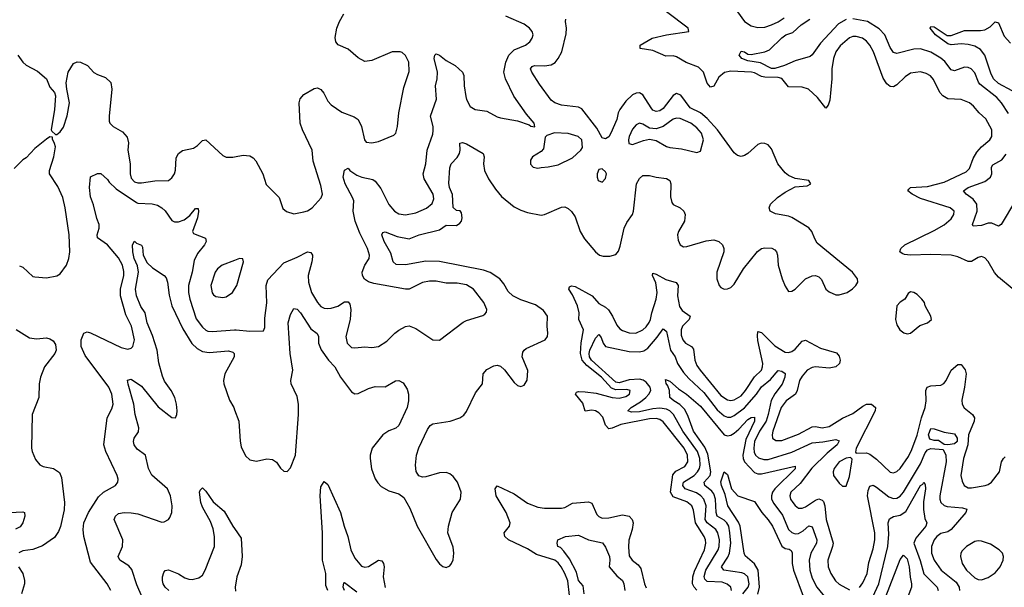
# Model space of a CAD drawing. Header units: inches. Extents: x 1843162 to 1959474, y 907081 to 1016326.
# Tile 639 of 656: x 1928732 to 1934544, y 994809 to 998160. Entities that reach past the tile are written whole.
import ezdxf

# ---------------------------------------------------------------- set-up
doc = ezdxf.new("R2010")
doc.units = ezdxf.units.IN
doc.header["$MEASUREMENT"] = 0
doc.layers.add('B9929', color=7, linetype='Continuous')
doc.layers.add('B9939', color=7, linetype='Continuous')

msp = doc.modelspace()

# ---------------------------------------------------------------- linework, layer by layer
at = {"layer": 'B9929', "color": 5}
for points, elevation in [([(1928720.4, 997950), (1928750, 997908.4), (1928770, 997892.4), (1928835.8, 997855.8), (1928890, 997811), (1928910, 997762), (1928938, 997730), (1928942.8, 997710), (1928938, 997630), (1928918, 997510), (1928921, 997501), (1928942, 997482), (1928950, 997482), (1928970, 997498), (1928990, 997524.7), (1929011.7, 997591.7), (1929026, 997670), (1929009.2, 997750), (1929006.6, 997786.6), (1929018.7, 997850), (1929050, 997901.3), (1929070, 997911.3), (1929090.1, 997910.1), (1929132.2, 997890), (1929170, 997848.4), (1929190, 997835.8), (1929238.8, 997818.8), (1929270.3, 997790), (1929275.3, 997750), (1929259.6, 997590), (1929260.5, 997560.5), (1929263.1, 997550), (1929283, 997530), (1929338.9, 997498.9), (1929366.7, 997466.7), (1929373, 997433), (1929370.2, 997389.8), (1929383.9, 997310), (1929383.7, 997250), (1929390, 997225.3), (1929410, 997203), (1929430, 997196.3), (1929450, 997196.3), (1929530, 997208.6), (1929610, 997210.3), (1929630, 997226), (1929644.7, 997250), (1929651.5, 997271.5), (1929655.6, 997344.4), (1929669.4, 997370), (1929693, 997387), (1929757.8, 997402.2), (1929781.8, 997418.2), (1929810, 997447.3), (1929830, 997450.5), (1929930, 997358), (1929950, 997348.7), (1929990, 997347.4), (1930000, 997349.4)], 560), ([(1928730, 996706.7), (1928750, 996699.5), (1928810, 996644), (1928821.6, 996641.6), (1928890, 996635.6), (1928950, 996647.4), (1928970, 996660.3), (1929007.1, 996710), (1929022, 996750), (1929027.1, 996790), (1929023.6, 996890), (1928999.7, 997050), (1928985.7, 997110), (1928955.9, 997175.9), (1928907.8, 997250), (1928907.6, 997270), (1928932.3, 997350), (1928942, 997410), (1928938, 997430), (1928926, 997454), (1928926, 997466), (1928910, 997468), (1928890, 997455.3), (1928820.3, 997399.7), (1928770, 997344), (1928750, 997333.2), (1928698, 997282)], 560), ([(1929269.6, 994790), (1929247.6, 994830), (1929150, 994957.2), (1929111.2, 995110), (1929106, 995150), (1929109.6, 995190), (1929136.9, 995250), (1929195.9, 995344.1), (1929226, 995370), (1929296.2, 995410), (1929311.5, 995430), (1929312.7, 995447.3), (1929307.2, 995470), (1929239.7, 995610), (1929228.4, 995650), (1929247.7, 995810), (1929276.5, 995863.5), (1929282.7, 995890), (1929276.5, 995950), (1929258.5, 995990), (1929118.2, 996178.2), (1929094.8, 996230), (1929094.5, 996270), (1929109.8, 996310.2), (1929130, 996316.5), (1929150, 996311.5), (1929330, 996225.2), (1929370, 996214.9), (1929390, 996220.4), (1929399.6, 996230), (1929409.7, 996270), (1929391.9, 996350), (1929358.2, 996418.2), (1929326, 996530), (1929326.8, 996570), (1929345.4, 996650), (1929346.4, 996673.6), (1929339.2, 996710), (1929315, 996754.9), (1929250.8, 996830.8), (1929191.4, 996871.4), (1929188.1, 996890), (1929200.3, 996930), (1929201.4, 996950), (1929186.5, 996986.5), (1929166.8, 997066.8), (1929150, 997114), (1929143.1, 997170), (1929150, 997232), (1929190, 997252), (1929210, 997251.3), (1929250, 997217.1), (1929260.7, 997200.7), (1929301.5, 997161.5), (1929421.1, 997081.1), (1929430, 997076.9), (1929513.6, 997073.6), (1929544.3, 997064.3), (1929570, 997050.2), (1929590, 997031.6), (1929630, 996975.3), (1929646.3, 996966.3), (1929670, 996965.7), (1929701.8, 996978.2), (1929735.3, 997004.7), (1929770, 997045.5), (1929784.7, 997044.7), (1929788, 997028), (1929781.6, 996990), (1929752.7, 996910), (1929758.5, 996898.5), (1929827.7, 996870), (1929832.7, 996850), (1929822.3, 996830), (1929780.9, 996779.1), (1929760.8, 996739.2), (1929749.1, 996670), (1929727.6, 996590), (1929727.3, 996550), (1929735.4, 996510), (1929774.2, 996394.2), (1929810, 996344.7), (1929830, 996326.8), (1929842.1, 996322.1), (1929870, 996319), (1930000, 996328.5)], 540), ([(1929455, 994750), (1929424.1, 994824.1), (1929394.4, 994914.4), (1929376.5, 994936.5), (1929322.2, 994970), (1929312.6, 994990), (1929338.9, 995050), (1929340.2, 995090), (1929289.9, 995210), (1929296.4, 995230), (1929314.9, 995245.1), (1929349.3, 995250.7), (1929390, 995248.9), (1929430, 995242.5), (1929570, 995193.5), (1929584.7, 995195.3), (1929609.7, 995210), (1929617.9, 995222.1), (1929629, 995250), (1929632.4, 995290), (1929621.2, 995350), (1929603.7, 995390), (1929511.8, 995471.8), (1929492.2, 995510), (1929473.5, 995590), (1929424.5, 995624.5), (1929407.6, 995650), (1929403.9, 995670), (1929407.1, 995690), (1929432.4, 995727.6), (1929435.2, 995750), (1929414.1, 995830), (1929406.1, 995890), (1929371.2, 996008.8), (1929368.8, 996031.2), (1929390, 996036.9), (1929450, 995996.3), (1929550, 995873.8), (1929630, 995811.8), (1929650.9, 995809.1), (1929659.7, 995830), (1929660.3, 995850), (1929657.7, 995890), (1929646.9, 995930), (1929626, 995970), (1929587, 996027), (1929575.1, 996055.1), (1929553.6, 996133.6), (1929543.4, 996210), (1929516, 996296), (1929483.4, 996370), (1929471.9, 996430), (1929446.5, 996466.5), (1929420.5, 996530), (1929414.7, 996570), (1929432.9, 996670), (1929426.6, 996706.6), (1929408, 996750), (1929398.8, 996790), (1929398.4, 996830), (1929410, 996852), (1929420.5, 996840.5), (1929450, 996828), (1929456.9, 996816.9), (1929460.2, 996770), (1929484.8, 996724.8), (1929515.9, 996695.9), (1929583.6, 996650), (1929595.7, 996635.7), (1929604.3, 996610), (1929614.2, 996534.2), (1929629, 996470), (1929695, 996335), (1929748.3, 996248.3), (1929778.9, 996218.9), (1929810, 996200.7), (1929850, 996196), (1929965.1, 996205.1), (1929990, 996197.5), (1929998.2, 996190), (1929998.2, 996170), (1929943.5, 996070), (1929934.2, 996030), (1929936.3, 996010), (1929970, 995914), (1929995, 995870), (1930000, 995856.5)], 520), ([(1930000, 996738), (1929927.2, 996710), (1929898.9, 996690), (1929885.5, 996670), (1929860.2, 996590), (1929867.1, 996547.1), (1929875.3, 996535.3), (1929890, 996526), (1929930, 996520.3), (1929950, 996524.2), (1929987.3, 996550), (1930000, 996570.1)], 560), ([(1928710, 996331.3), (1928790, 996282), (1928830, 996276.5), (1928890, 996281.1), (1928910, 996275.8), (1928930, 996263.8), (1928942.6, 996242.6), (1928946, 996210), (1928938.2, 996190), (1928878.9, 996110), (1928853.7, 996050), (1928846.7, 996010), (1928843.8, 995930), (1928804.9, 995830), (1928801.2, 995630), (1928805, 995610), (1928824.1, 995564.1), (1928850, 995532.4), (1928870, 995522.6), (1928930.3, 995510.3), (1928967.3, 995487.3), (1928978.3, 995458.3), (1928997, 995310), (1928994.2, 995265.8), (1928972.1, 995167.9), (1928961.1, 995138.9), (1928936.7, 995103.3), (1928866.8, 995053.2), (1928810, 995032), (1928750, 995023.5), (1928726.7, 995013.3)], 540), ([(1929611.2, 994790), (1929590.5, 994810), (1929579, 994830), (1929574.9, 994850), (1929575.2, 994870), (1929583.4, 994896.6), (1929590, 994908.5), (1929610, 994912), (1929670, 994889.4), (1929705.8, 994865.8), (1929730, 994857), (1929750, 994855.5), (1929790, 994865), (1929810, 994880.2), (1929827.1, 994910), (1929881.1, 995050), (1929882.6, 995110), (1929874.2, 995154.2), (1929857.2, 995197.2), (1929810, 995283.1), (1929801.3, 995310), (1929792.8, 995370), (1929797.1, 995382.9), (1929810, 995396.4), (1929830, 995376), (1929873.6, 995313.6), (1929939.4, 995259.4), (1929990.7, 995170), (1930000, 995156.7)], 480), ([(1928671, 995251), (1928750, 995254.9), (1928759.3, 995250), (1928762.4, 995230), (1928750.7, 995189.3), (1928734.2, 995165.8), (1928707.7, 995152.3)], 520), ([(1928724.4, 994930), (1928750.2, 994890.2), (1928760.7, 994850), (1928759.6, 994830), (1928742.6, 994770)], 540)]:
    msp.add_lwpolyline(points, dxfattribs=dict(at, elevation=elevation))
at = {"layer": 'B9939', "color": 5}
for points, elevation in [([(1930000, 997349.4), (1930050, 997359.5), (1930090, 997355.8), (1930110, 997343.8), (1930126.5, 997326.5), (1930166.4, 997250), (1930187.5, 997187.5), (1930264, 997110), (1930286, 997046), (1930307.6, 997027.6), (1930350, 997014), (1930410, 997025.7), (1930430, 997032.4), (1930458, 997050), (1930511.4, 997108.6), (1930518.7, 997130), (1930510, 997181.2), (1930464.7, 997324.7), (1930457.6, 997390), (1930400.4, 997510), (1930387.1, 997550), (1930381.7, 997670), (1930387.7, 997692.3), (1930410, 997719.3), (1930470, 997753.7), (1930490, 997757), (1930510, 997748), (1930526.5, 997726.5), (1930550, 997678), (1930570, 997656.4), (1930633.5, 997613.5), (1930706.8, 997586.8), (1930730.2, 997570.2), (1930750.3, 997530), (1930766.7, 997450), (1930776.8, 997436.8), (1930810, 997433), (1930850, 997440.4), (1930940.9, 997479.1), (1930952.3, 997490), (1930962.4, 997530), (1930969.6, 997609.7), (1930999.6, 997760.4), (1931030, 997854), (1931029.4, 997910), (1931010, 997949), (1930990, 997966), (1930978, 997970), (1930930, 997969.6), (1930810, 997918.7), (1930770, 997914), (1930730, 997935.1), (1930670, 997986.6), (1930612.1, 998012.1), (1930597.2, 998030), (1930594.8, 998054.8), (1930604.2, 998110), (1930618.9, 998150), (1930645.9, 998194.1)], 560), ([(1930000, 996328.5), (1930010, 996329.3), (1930090, 996320.8), (1930170, 996322.8), (1930178, 996342), (1930178.2, 996398.2), (1930190.5, 996489.4), (1930185.7, 996590), (1930196.1, 996623.9), (1930290, 996724.6), (1930370, 996758), (1930430, 996790.2), (1930450, 996786), (1930459.6, 996770), (1930459.9, 996759.9), (1930456.5, 996730), (1930435.2, 996650), (1930435.6, 996610), (1930455.2, 996550), (1930490, 996490.3), (1930510, 996467.6), (1930530, 996457.8), (1930550, 996454.7), (1930570, 996456.2), (1930610.5, 996469.5), (1930650, 996495.3), (1930670, 996494.6), (1930680.8, 996480.8), (1930686.7, 996450), (1930682.7, 996390), (1930657.2, 996290), (1930665.3, 996250), (1930690, 996225.3), (1930710, 996223.1), (1930770, 996228.5), (1930810, 996224.2), (1930850, 996231.6), (1930898.3, 996261.7), (1930946.3, 996310), (1930970, 996327.4), (1931010, 996348.9), (1931030, 996351.8), (1931070, 996337), (1931170, 996270.7), (1931210, 996267.7), (1931350, 996374), (1931370, 996384.9), (1931465.4, 996414.6), (1931477.6, 996422.4), (1931486.8, 996433.2), (1931489.5, 996450), (1931471.1, 996490), (1931411, 996570), (1931370, 996595), (1931315.1, 996604.9), (1931250, 996605), (1931190, 996616.5), (1931150, 996617.2), (1931110, 996607.6), (1931030, 996569.8), (1931010, 996569.8), (1930822.4, 996602.4), (1930791.6, 996611.6), (1930767.5, 996627.5), (1930754.6, 996650), (1930753.2, 996670), (1930768.2, 996710), (1930794, 996750), (1930796.8, 996770), (1930784, 996810), (1930740.1, 996900.1), (1930712.5, 996970), (1930700.7, 997030), (1930703.7, 997090), (1930697, 997110), (1930652.9, 997190), (1930641.5, 997230), (1930650, 997271.3), (1930670, 997284), (1930680.5, 997270), (1930722.2, 997242.2), (1930750.6, 997230.6), (1930816.3, 997216.3), (1930830, 997206), (1930863.8, 997163.8), (1930910, 997068.3), (1930944.2, 997030), (1930970, 997014.2), (1931010, 997007.8), (1931070, 997019.3), (1931133.1, 997046.9), (1931166, 997074), (1931177.2, 997102.8), (1931172.9, 997130), (1931120.3, 997220.3), (1931114.2, 997250), (1931129.9, 997310), (1931137.5, 997390), (1931170, 997484.4), (1931173.5, 997506.5), (1931172.2, 997530), (1931156.8, 997590), (1931191.5, 997690), (1931186.2, 997770), (1931196.4, 997810), (1931198.5, 997850), (1931178, 997930), (1931181.7, 997950), (1931190, 997958.9), (1931210, 997951.1), (1931250, 997919.4), (1931303.1, 997890), (1931346.7, 997850), (1931353.4, 997830), (1931355, 997770), (1931366, 997706), (1931370, 997688), (1931390, 997647.2), (1931421, 997630), (1931490, 997619.5), (1931550, 997586.7), (1931570, 997580.4), (1931670, 997563.1), (1931738.7, 997538.7), (1931750, 997530.8), (1931772.7, 997527.3), (1931769.2, 997550), (1931722.8, 997602.8), (1931647.9, 997707.9), (1931599, 997810), (1931589.8, 997850), (1931602, 997910), (1931619.1, 997950), (1931650, 997982.5), (1931717, 998010), (1931742.9, 998030), (1931756.2, 998050), (1931762.4, 998070), (1931756.3, 998090), (1931740.5, 998110), (1931710, 998132.8), (1931601.3, 998181.3)], 540), ([(1934590, 996573.3), (1934510, 996639.8), (1934487, 996667), (1934450, 996732.2), (1934430, 996753.3), (1934410, 996761), (1934390, 996755.6), (1934350, 996733.2), (1934330, 996732.7), (1934270, 996760.4), (1934230, 996769.9), (1934110, 996773), (1933989.9, 996769.9), (1933954.3, 996774.3), (1933940.4, 996780.4), (1933927.8, 996790), (1933932.6, 996810), (1933956.4, 996830), (1934130, 996914.6), (1934190, 996948.5), (1934230, 996984.8), (1934246.5, 997010), (1934247.6, 997030), (1934224.7, 997050), (1934050, 997104.6), (1934001.1, 997130), (1933975.4, 997150), (1933980.3, 997159.7), (1933991, 997169), (1934090, 997175.4), (1934190, 997201), (1934318.3, 997261.7), (1934338.1, 997281.9), (1934360.4, 997339.6), (1934381.6, 997378.4), (1934410, 997409.4), (1934459.3, 997450), (1934469.8, 997470), (1934470.7, 997510), (1934434.4, 997574.4), (1934395.3, 997610), (1934362.7, 997650), (1934338.3, 997670), (1934290, 997688.1), (1934210, 997692.2), (1934180.6, 997710), (1934163.2, 997730), (1934126.7, 997806.7), (1934107.9, 997827.9), (1934083, 997843), (1934050, 997851.4), (1933990, 997843.9), (1933958.2, 997821.8), (1933910, 997775.4), (1933890, 997763.5), (1933870, 997765.3), (1933850, 997781.6), (1933830, 997814.2), (1933771.6, 997970), (1933750.5, 998010), (1933730, 998033.8), (1933706.3, 998050), (1933670, 998061.2), (1933650, 998060.2), (1933630, 998051.9), (1933574.6, 998005.4), (1933548.9, 997970), (1933536.8, 997930), (1933526.7, 997870), (1933525.7, 997810), (1933514.2, 997685.8), (1933504.8, 997655.2), (1933490, 997637.6), (1933440.6, 997700.6), (1933389.2, 997749.2), (1933350, 997760.9), (1933270, 997764.5), (1933230, 997812.8), (1933210, 997819.2), (1933130, 997820.1), (1933110, 997825.4), (1933070, 997846.9), (1933050.9, 997850.9), (1932930, 997855.5), (1932892.5, 997847.5), (1932859.6, 997820.4), (1932830, 997766.9), (1932810, 997762), (1932790, 997784.7), (1932769.3, 997850), (1932738.8, 997878.8), (1932667, 997907), (1932610, 997941.6), (1932590, 997946), (1932545.6, 997945.6), (1932470, 997977.6), (1932395.3, 997990), (1932395.1, 998010), (1932464.5, 998050), (1932550, 998070.6), (1932681.2, 998090), (1932678.9, 998110), (1932550, 998205.9)], 480), ([(1932970, 998207), (1933010, 998149.1), (1933050, 998123.8), (1933090, 998112.9), (1933130, 998116.5), (1933170, 998130.2), (1933210, 998147.8), (1933244.4, 998170)], 480), ([(1930000, 995856.5), (1930024.8, 995790), (1930032.2, 995672.2), (1930039, 995639), (1930064.5, 995584.5), (1930090, 995562.6), (1930130, 995554.3), (1930190, 995567.9), (1930223.6, 995563.6), (1930248.1, 995548.1), (1930272.1, 995512.1), (1930290, 995494), (1930310, 995493.4), (1930330, 995514.8), (1930359.2, 995590), (1930377.7, 995830), (1930377.8, 995890), (1930370, 995935.6), (1930333.8, 996010), (1930331.7, 996030), (1930344.8, 996090), (1930327.7, 996190), (1930317, 996370), (1930330, 996419.3), (1930350, 996454.4), (1930370, 996451.7), (1930390, 996430.3), (1930450, 996334), (1930487.4, 996307.4), (1930495.8, 996290), (1930496.4, 996250), (1930511, 996211), (1930554, 996150), (1930591.7, 996110), (1930625, 996050), (1930690, 995963.7), (1930710, 995951.7), (1930730, 995952.9), (1930790, 995982.4), (1930830, 995994.9), (1930890, 995992.2), (1930950, 996027.1), (1930970.2, 996030.2), (1930995.2, 996015.2), (1931019.4, 995979.4), (1931027.5, 995950), (1931026.3, 995910), (1931018.5, 995870), (1930970, 995763.9), (1930952.2, 995747.8), (1930910, 995732.7), (1930875.2, 995710), (1930812.7, 995630), (1930800.9, 995590), (1930799.8, 995570), (1930808.6, 995508.6), (1930830.3, 995450), (1930845.2, 995425.2), (1930865, 995405), (1930910, 995379.5), (1930970, 995361.3), (1930998.6, 995338.6), (1931035.5, 995275.5), (1931078.2, 995170), (1931190, 994973.4), (1931210, 994948.2), (1931230, 994932.7), (1931250, 994926), (1931270, 994934.9), (1931281.3, 994950), (1931290, 994971.3), (1931295, 995010), (1931290, 995045.2), (1931259.7, 995130), (1931262.2, 995170), (1931285.7, 995250), (1931334.7, 995330), (1931338, 995370), (1931315.3, 995430), (1931290, 995464), (1931270, 995479.2), (1931250, 995486), (1931210, 995483.9), (1931130, 995460.3), (1931110, 995459.7), (1931087.5, 995467.5), (1931072.8, 995492.8), (1931067.9, 995530), (1931073.7, 995590), (1931087.2, 995632.8), (1931138.5, 995741.5), (1931155.3, 995764.7), (1931170, 995774), (1931272.3, 995790), (1931330.7, 995809.3), (1931354, 995826), (1931370, 995846.4), (1931422.7, 995957.3), (1931464.2, 996010), (1931467.6, 996070), (1931490, 996095.5), (1931530, 996116.5), (1931550, 996120.7), (1931570, 996115.5), (1931593.1, 996093.1), (1931650, 996018), (1931670, 996000.7), (1931690, 995994), (1931710, 996002.8), (1931727.9, 996032.1), (1931731.5, 996088.5), (1931698.8, 996170), (1931702.1, 996197.9), (1931709.8, 996210), (1931722, 996218), (1931834.5, 996270), (1931848.2, 996290), (1931849.7, 996310), (1931845.8, 996350), (1931847.8, 996410), (1931823.7, 996443.7), (1931777.5, 996477.5), (1931690, 996505.9), (1931643.7, 996530), (1931615.1, 996555.1), (1931590, 996600.4), (1931566.3, 996630), (1931510, 996667.3), (1931470, 996680.4), (1931210, 996732.6), (1931130, 996734.8), (1931010, 996711.8), (1930954.1, 996714.1), (1930935.6, 996730), (1930922.2, 996782.2), (1930883.2, 996850), (1930869.8, 996890), (1930875.5, 996904.5), (1930890, 996908.2), (1930960.6, 996880.6), (1931030, 996867), (1931090.3, 996889.7), (1931210, 996920.2), (1931250, 996946.2), (1931310, 996945.5), (1931330, 996958), (1931339.8, 996970), (1931343.9, 996990), (1931340.6, 997020.6), (1931332.4, 997032.4), (1931310, 997034.5), (1931291.6, 997051.6), (1931287.4, 997127.4), (1931269.3, 997170), (1931264.9, 997195.1), (1931270, 997284.7), (1931278.4, 997310), (1931314.5, 997345.5), (1931328, 997370), (1931332.3, 997390), (1931330, 997431.3), (1931346, 997434), (1931370, 997426.8), (1931467.3, 997370), (1931472.9, 997350), (1931470.2, 997310), (1931474.9, 997270), (1931500, 997220), (1931539.6, 997159.7), (1931575.3, 997115.3), (1931650, 997055.5), (1931690, 997035), (1931730, 997021), (1931810, 997006.2), (1931830.7, 997009.3), (1931930, 997052.8), (1931950, 997054.3), (1931970, 997046), (1931990, 997027), (1932010, 996997.1), (1932041.3, 996910), (1932065.3, 996865.3), (1932130, 996788.8), (1932154.8, 996770), (1932175.6, 996764.4), (1932216, 996764), (1932250, 996774.4), (1932266.6, 996793.4), (1932277.1, 996822.9), (1932300.8, 996930), (1932316.7, 996963.3), (1932349.3, 997010), (1932355.7, 997030), (1932373.7, 997190), (1932390, 997222.4), (1932410, 997239.3), (1932450, 997240.5), (1932490, 997229.4), (1932550, 997222.9), (1932568.9, 997210), (1932576.1, 997190), (1932574, 997114), (1932580.9, 997080.9), (1932588.7, 997068.7), (1932630, 997050.2), (1932653.2, 997030), (1932661, 997010), (1932656.6, 996970), (1932621.5, 996910), (1932615.2, 996890), (1932618, 996858), (1932631, 996831), (1932650, 996819.7), (1932670, 996821.8), (1932784.6, 996855.4), (1932830, 996860.6), (1932859.2, 996850), (1932879.8, 996830), (1932888.3, 996810), (1932887.9, 996790), (1932847.9, 996670), (1932846.5, 996630), (1932861.7, 996590), (1932870, 996579.5), (1932890, 996568.4), (1932910, 996570.3), (1932930, 996578.7), (1932950, 996598), (1933005.4, 996690), (1933087.9, 996792.1), (1933110, 996808.7), (1933130, 996813.5), (1933171.3, 996811.3), (1933190, 996800.8), (1933198.8, 996790), (1933205.4, 996770), (1933208.8, 996710), (1933232.9, 996630), (1933250, 996586.8), (1933270, 996555.5), (1933290, 996556.4), (1933310, 996568.8), (1933370, 996629.2), (1933410, 996648.4), (1933430, 996649.2), (1933450, 996642), (1933465.5, 996625.5), (1933490.3, 996570), (1933510, 996552.6), (1933550, 996536.1), (1933570, 996534.9), (1933616.2, 996550), (1933648.8, 996571.2), (1933667.6, 996590), (1933679.5, 996610), (1933678.4, 996630), (1933647.2, 996670), (1933440.4, 996840.4), (1933425.6, 996865.6), (1933408.9, 996910), (1933390, 996931.2), (1933290, 996991.3), (1933270, 996999.8), (1933192.9, 997012.9), (1933162.9, 997030), (1933156.3, 997050), (1933164, 997070), (1933204.7, 997110), (1933250, 997141.1), (1933310, 997174), (1933381.2, 997178.8), (1933402, 997190), (1933390, 997211.5), (1933310, 997223), (1933270, 997239.7), (1933250, 997256), (1933208.1, 997308.1), (1933170, 997398), (1933150, 997420.5), (1933130, 997429.6), (1933108.9, 997431.1), (1933090, 997423.6), (1933030.2, 997370), (1933010, 997358.1), (1932990, 997353), (1932970, 997358.6), (1932950, 997374.7), (1932850.7, 997510), (1932790, 997577.6), (1932750, 997609.5), (1932690, 997639.5), (1932634.7, 997714.7), (1932610, 997723.9), (1932590, 997713), (1932530, 997635.6), (1932510, 997622.6), (1932490, 997618.4), (1932470, 997626.6), (1932459, 997639), (1932410, 997715.4), (1932390, 997727.5), (1932370, 997725.6), (1932350, 997715.7), (1932310, 997678.4), (1932275.3, 997630), (1932265.4, 997610), (1932256.1, 997570), (1932221.7, 997490), (1932210, 997469.2), (1932190, 997455.9), (1932170, 997461.9), (1932139.1, 997519.1), (1932050, 997633.3), (1932030, 997643.4), (1931930, 997655.1), (1931890, 997669.7), (1931870, 997684.2), (1931800.3, 997780.3), (1931755.9, 997850), (1931747.8, 997870), (1931757, 997883), (1931770, 997889.1), (1931830, 997887.2), (1931870, 997893.5), (1931892.5, 997907.5), (1931909.9, 997930), (1931931.4, 997970), (1931957, 998077), (1931959.2, 998110), (1931953, 998150), (1931956.4, 998163.6)], 520), ([(1933610, 998160.7), (1933565.2, 998134.8), (1933459.6, 998020.5), (1933410, 997951.6), (1933397.5, 997942.5), (1933310, 997916.8), (1933247.4, 997890), (1933190, 997872.7), (1933170, 997871.8), (1933105.2, 997905.2), (1933030, 997917.6), (1932995.1, 997930), (1932979.3, 997950), (1932990, 997974), (1933010, 997970.4), (1933030, 997956.4), (1933050, 997954.6), (1933130, 997971.1), (1933158, 997982), (1933230, 998053.6), (1933255.3, 998070), (1933295.6, 998084.4), (1933345.2, 998130), (1933396.2, 998163.8)], 460), ([(1934570, 997605.7), (1934527.2, 997670), (1934499.9, 997699.9), (1934399.5, 997779.5), (1934391, 997791), (1934370, 997845.3), (1934347.8, 997870), (1934330, 997878.5), (1934310, 997879), (1934250, 997858.5), (1934230, 997864.6), (1934192.3, 997912.3), (1934170, 997932.7), (1934110, 997967.5), (1934050, 997988.5), (1934010, 997986.1), (1933910, 997959.8), (1933890, 997967.1), (1933870, 997995.4), (1933839.9, 998070), (1933806.1, 998106.1), (1933736.8, 998150), (1933650, 998166)], 460), ([(1934590, 997740.9), (1934510, 997782.6), (1934480.4, 997810), (1934464.2, 997844.2), (1934430.3, 997950.3), (1934403.3, 997983.3), (1934370, 998002.7), (1934330, 998013.7), (1934290, 998017.9), (1934230, 998011.4), (1934210, 998017.5), (1934137.8, 998070), (1934107.4, 998110), (1934110, 998118.8), (1934130, 998117.8), (1934207.3, 998067.3), (1934230, 998066.4), (1934310, 998096.5), (1934403.8, 998096.2), (1934430, 998100.9), (1934461.6, 998118.4), (1934490, 998147.9), (1934510, 998140.9), (1934543.4, 998063.4), (1934581.3, 998021.3)], 440), ([(1934610, 997091.7), (1934524.9, 996950), (1934510, 996940.4), (1934470, 996958.8), (1934450, 996958.6), (1934410, 996945.4), (1934361.4, 996941.4), (1934356.2, 996950), (1934384.9, 997030), (1934382, 997070), (1934360.2, 997100.2), (1934319.3, 997130), (1934302.7, 997150), (1934331, 997170), (1934430, 997204.5), (1934462.7, 997230), (1934470.6, 997250), (1934469, 997290), (1934477, 997303), (1934530, 997332.6), (1934554.8, 997365.2)], 460), ([(1930000, 996570.1), (1930012.6, 996590), (1930052, 996730), (1930049, 996749), (1930029.2, 996749.2), (1930000, 996738)], 560), ([(1932730, 994792.6), (1932713, 994810), (1932704.5, 994830), (1932704.9, 994870), (1932715.6, 994904.4), (1932774.9, 995030), (1932782.4, 995070), (1932780.9, 995090), (1932773.2, 995110), (1932720.9, 995190), (1932710, 995265.1), (1932699, 995290), (1932670, 995314.1), (1932590, 995343.1), (1932574.3, 995370), (1932586.5, 995473.5), (1932605.6, 995494.4), (1932658.1, 995521.9), (1932675.2, 995550), (1932673.4, 995590), (1932654.4, 995630), (1932530, 995786), (1932510, 995800.1), (1932490, 995806.2), (1932450, 995804.5), (1932280.3, 995770), (1932230, 995748), (1932210, 995745.1), (1932190, 995766.3), (1932173.7, 995813.7), (1932150, 995839.7), (1932130, 995851.6), (1932110, 995854), (1932070, 995848.5), (1932056.9, 995896.9), (1932013.1, 995950), (1932019.7, 995960.3), (1932030, 995965.2), (1932070, 995963.3), (1932134.3, 995954.3), (1932230, 995929.7), (1932270, 995926.5), (1932310, 995935.5), (1932331.6, 995950), (1932336.4, 995970), (1932316.1, 995976.1), (1932250, 995974.9), (1932225, 995985), (1932166.1, 996050), (1932079, 996119), (1932052.7, 996150), (1932043.1, 996190), (1932047.1, 996252.9), (1932060.1, 996330), (1932032.8, 996390), (1932034.2, 996430), (1932024.6, 996470), (1931995.2, 996535.2), (1931973.8, 996570), (1931976.6, 996583.4), (1931990, 996589.1), (1932010, 996584.1), (1932110.9, 996530), (1932150, 996485.1), (1932190, 996462.6), (1932207.4, 996447.4), (1932230.7, 996410.7), (1932256.1, 996356.1), (1932274.3, 996334.3), (1932290, 996324.8), (1932330, 996312.1), (1932369.9, 996310.1), (1932410, 996328.6), (1932430, 996346.7), (1932448.2, 996371.8), (1932455.1, 996390), (1932463, 996430), (1932488.6, 996510), (1932494.6, 996550), (1932486.2, 996606.2), (1932467.1, 996650), (1932470, 996662.8), (1932490, 996658.3), (1932545.4, 996625.4), (1932607.6, 996607.6), (1932618.6, 996590), (1932615, 996530), (1932626.3, 996466.3), (1932642.6, 996442.6), (1932690.1, 996410), (1932683.3, 996390), (1932644.6, 996350), (1932636.3, 996330), (1932637.5, 996297.5), (1932646.9, 996270), (1932663.2, 996250), (1932698, 996230), (1932710, 996214.7), (1932717.8, 996150), (1932730, 996118.6), (1932747.9, 996090), (1932870, 995941.9), (1932910, 995916.1), (1932930, 995912.7), (1932950, 995916.1), (1932990, 995940.3), (1933016, 995970), (1933069.2, 996050.8), (1933110, 996091.3), (1933117.3, 996110), (1933118.6, 996130), (1933090, 996266.6), (1933086.3, 996293.7), (1933090, 996318.4), (1933110, 996312.8), (1933190, 996234.3), (1933250, 996198), (1933270, 996195.7), (1933290, 996201.4), (1933310, 996214), (1933350, 996261.5), (1933370, 996267.2), (1933460, 996220), (1933553.9, 996193.9), (1933570, 996173.4), (1933575.2, 996150), (1933571.3, 996130), (1933550, 996110.9), (1933510, 996103.2), (1933430.4, 996110.4), (1933410, 996107.1), (1933381, 996090), (1933350, 996055.7), (1933334.6, 996030), (1933322, 995970), (1933310.7, 995950), (1933257, 995910), (1933226.1, 995870), (1933178, 995730), (1933173.7, 995710), (1933175.6, 995690), (1933195.5, 995675.5), (1933230, 995675.9), (1933330, 995712.6), (1933410, 995756.3), (1933430, 995757.8), (1933470, 995751.5), (1933510, 995757.6), (1933590, 995807.8), (1933650, 995835.7), (1933710, 995879.1), (1933730, 995889.3), (1933760.7, 995890), (1933783.6, 995870), (1933782.8, 995850), (1933669.2, 995630), (1933666, 995606), (1933670, 995601), (1933730, 995602.2), (1933750, 995595.5), (1933790, 995564.6), (1933870, 995487.9), (1933890, 995484.4), (1933910, 995493.4), (1933930, 995510.2), (1933977.9, 995582.1), (1933997.5, 995622.5), (1934030, 995707.7), (1934055.9, 995810), (1934076.2, 995870), (1934082.6, 995910), (1934081.7, 995970), (1934089, 995990), (1934110, 995999.1), (1934170, 996003.1), (1934187.3, 996012.7), (1934202, 996030), (1934230, 996090.2), (1934270, 996124.4), (1934290, 996123.6), (1934313.6, 996093.6), (1934320.1, 996070), (1934310.1, 995989.9), (1934293.7, 995913.7), (1934294.8, 995890), (1934308, 995868), (1934356.8, 995830), (1934368, 995810), (1934366.3, 995790), (1934332.2, 995710), (1934328.9, 995650), (1934303.7, 995570), (1934288.3, 995470), (1934294.8, 995434.8), (1934306.7, 995410), (1934330, 995395.9), (1934350, 995395.5), (1934430.5, 995409.5), (1934450, 995416.2), (1934468.4, 995430), (1934515.1, 995490), (1934528.4, 995550), (1934538.9, 995570), (1934550, 995578.5)], 480), ([(1932933.5, 994790), (1932929.9, 994810), (1932908.4, 994828.4), (1932879, 994839), (1932790, 994844), (1932776.2, 994856.2), (1932772.3, 994872.3), (1932781.8, 994910), (1932854.8, 995030), (1932860.8, 995050), (1932863, 995090), (1932852.4, 995130), (1932840.4, 995150), (1932789.9, 995190), (1932777.8, 995210), (1932784.4, 995290), (1932770.2, 995330.2), (1932752.1, 995350), (1932726.7, 995366.7), (1932660.3, 995390), (1932645.6, 995410), (1932650.5, 995430), (1932714, 995470), (1932733.9, 995490), (1932745.1, 995510), (1932749.3, 995530.7), (1932747.4, 995570), (1932733.3, 995610), (1932646.9, 995730), (1932590.7, 995830), (1932570, 995851.6), (1932550, 995860.7), (1932510, 995866), (1932470, 995862.1), (1932390, 995844.4), (1932343.2, 995843.2), (1932322, 995850), (1932341, 995870), (1932396.8, 995903.2), (1932427.6, 995930), (1932446.5, 995950), (1932457.2, 995970), (1932454.5, 995990), (1932430, 996019.3), (1932411.5, 996031.5), (1932390, 996037), (1932330, 996034.1), (1932270, 996016.5), (1932250, 996019.6), (1932108.1, 996150), (1932096.3, 996170), (1932093.6, 996190), (1932098.2, 996210), (1932130, 996279.7), (1932150, 996302), (1932164.5, 996284.4), (1932176.6, 996250), (1932190.3, 996230), (1932330, 996200.9), (1932390, 996198.5), (1932415.6, 996204.4), (1932439.9, 996220.1), (1932494.8, 996285.2), (1932530, 996335.2), (1932533.7, 996333.7), (1932550, 996318.4), (1932574, 996210), (1932601.1, 996170), (1932615.1, 996130), (1932650, 996077.6), (1932681.1, 996041.1), (1932770, 995958.7), (1932850, 995856.3), (1932890, 995821.6), (1932910, 995813.7), (1932930, 995814.2), (1932950, 995822.5), (1933010, 995869.3), (1933080.9, 995950), (1933110, 995992.8), (1933165, 996034.9), (1933210, 996088.2), (1933230, 996085.6), (1933250, 996070.3), (1933249.4, 996050), (1933232.1, 996007.9), (1933189.1, 995950.9), (1933167.3, 995912.7), (1933150.6, 995830), (1933137.9, 995790), (1933099.7, 995730), (1933070.4, 995670), (1933064.7, 995630), (1933067.6, 995607.6), (1933076, 995590), (1933093.5, 995573.5), (1933123.8, 995563.8), (1933150, 995564), (1933290, 995606.3), (1933410, 995662.3), (1933472.3, 995667.7), (1933550, 995682.5), (1933570, 995673), (1933558, 995650), (1933498.2, 995601.8), (1933407.6, 995512.4), (1933338.4, 995421.6), (1933285, 995370), (1933278.3, 995350), (1933282.7, 995330), (1933295, 995310), (1933310, 995291.2), (1933330, 995276.3), (1933350, 995276.3), (1933370, 995284.7), (1933430, 995323.3), (1933450, 995330.8), (1933470, 995323.8), (1933476.2, 995316.3), (1933485.7, 995290), (1933491.8, 995210), (1933533.3, 995070), (1933530.5, 995049.4), (1933501.7, 994970), (1933503.5, 994930), (1933519.5, 994890), (1933547.3, 994847.3), (1933570, 994827.2), (1933630, 994793.8)], 460), ([(1933001.1, 994770), (1933032.2, 994810), (1933038.2, 994830), (1933030.5, 994870.5), (1933010, 994889.3), (1932994, 994894), (1932888.6, 994910), (1932874.7, 994930), (1932912.7, 994987.3), (1932922.5, 995010), (1932930.3, 995069.7), (1932924.9, 995130), (1932917.3, 995170), (1932907.1, 995190), (1932890, 995206.3), (1932849.9, 995230), (1932843.9, 995250), (1932839.5, 995330), (1932830, 995361.1), (1932817.3, 995377.3), (1932776.7, 995410), (1932772, 995430), (1932807.2, 995470), (1932812.2, 995490), (1932794.7, 995594.7), (1932776.5, 995636.5), (1932709.9, 995730), (1932677.7, 995817.7), (1932657.8, 995857.8), (1932629, 995889), (1932593.1, 995910), (1932569.8, 995930), (1932567.7, 995970), (1932558.2, 995998.2), (1932548.3, 996011.7), (1932544.9, 996035.1), (1932570, 996027), (1932621.2, 995981.2), (1932668.5, 995950), (1932750, 995877.5), (1932890.1, 995710.1), (1932910, 995703.1), (1932930, 995707.3), (1932950, 995718.5), (1932977.6, 995742.4), (1933030, 995800.1), (1933050, 995812.1), (1933070, 995813.1), (1933069.3, 995790), (1933018.4, 995681.6), (1933000.4, 995590), (1933002.7, 995570), (1933011.4, 995550), (1933070, 995487.4), (1933090, 995479.4), (1933110, 995479.7), (1933310, 995524.7), (1933310, 995508.2), (1933189.1, 995390), (1933175.7, 995370), (1933169.7, 995350), (1933170.6, 995330), (1933183.6, 995303.6), (1933235.5, 995235.5), (1933270, 995150.9), (1933290, 995132.3), (1933310, 995125.3), (1933330, 995126.6), (1933357.8, 995142.2), (1933390, 995172.6), (1933410, 995165.8), (1933436.8, 995090), (1933435.7, 995070), (1933403.1, 995010), (1933391.7, 994970), (1933397.1, 994910), (1933410, 994864), (1933436.8, 994810), (1933490, 994745.4)], 440), ([(1933690, 994808.1), (1933710, 994835.6), (1933734.4, 994890), (1933744.7, 994955.3), (1933770, 995036.3), (1933780.2, 995090), (1933779.9, 995130), (1933735.8, 995350), (1933739.9, 995380.1), (1933750, 995405.3), (1933770, 995411.3), (1933790, 995400.5), (1933863.4, 995343.4), (1933890, 995333.6), (1933910, 995335.4), (1933930, 995346.2), (1933950, 995370.1), (1934050, 995538.4), (1934077.4, 995602.6), (1934090, 995621.5), (1934111.1, 995628.9), (1934183.1, 995623.1), (1934199.4, 995590), (1934201.8, 995550), (1934163.1, 995350), (1934163.1, 995330), (1934170, 995310.3), (1934190, 995292.6), (1934206.1, 995286.1), (1934298.2, 995278.2), (1934322.4, 995270), (1934316.9, 995250), (1934230.1, 995149.9), (1934210, 995137.5), (1934170, 995125.9), (1934145.5, 995110), (1934130, 995089.7), (1934115.1, 995050), (1934115.1, 995010), (1934130.8, 994970), (1934171.6, 994910), (1934259.7, 994839.7), (1934276.9, 994810), (1934280.5, 994790)], 460), ([(1933089.2, 994769.2), (1933098.6, 994810), (1933090.6, 994910.6), (1933070, 994948), (1933015, 994995), (1933009.3, 995010), (1932984.9, 995170), (1932974.2, 995194.2), (1932913.1, 995290), (1932897.2, 995357.2), (1932874.2, 995410), (1932870, 995430.8), (1932890, 995490.6), (1932910, 995476), (1932933, 995390), (1932970.8, 995350), (1933070, 995316.5), (1933113.3, 995250), (1933150, 995208), (1933175.5, 995170), (1933230, 995052.1), (1933250, 995039.1), (1933274.3, 995034.3), (1933286.5, 995026.5), (1933292.2, 995012.2), (1933292, 994950), (1933299.1, 994910), (1933356, 994756)], 420), ([(1930549.9, 994789.9), (1930539.5, 994819.5), (1930538.7, 994890), (1930519.9, 994970), (1930519.5, 995130), (1930505, 995350), (1930510, 995403), (1930530, 995433.4), (1930550, 995415.5), (1930625.6, 995250), (1930647.2, 995170), (1930669, 995110), (1930686.5, 995030), (1930710, 994981.1), (1930750, 994934.3), (1930770, 994927.1), (1930790, 994932.5), (1930850, 994969.2), (1930870, 994964.9), (1930879, 994950), (1930882.5, 994930), (1930877.1, 994870), (1930890, 994807.7)], 480), ([(1931978.3, 994761.7), (1931967, 994847), (1931950.8, 994890), (1931928.8, 994930), (1931910, 994953.2), (1931890, 994968.8), (1931781.9, 995001.9), (1931730, 995035.4), (1931616.5, 995090), (1931596.2, 995110), (1931591.9, 995130), (1931622.3, 995170), (1931626.5, 995190), (1931603.2, 995250), (1931545, 995350), (1931538.5, 995390), (1931550, 995408.4), (1931650, 995360.5), (1931730, 995306.4), (1931790, 995282.7), (1931830, 995275.8), (1931930, 995276.5), (1931950, 995280.2), (1931994.4, 995305.6), (1932090, 995313.2), (1932110, 995306.4), (1932139.6, 995239.6), (1932150, 995227.1), (1932170, 995218.2), (1932210, 995219.1), (1932290, 995237.9), (1932329.4, 995229.4), (1932346.9, 995210), (1932352.4, 995190), (1932347.2, 995150), (1932327.2, 995087.2), (1932325.2, 995045.2), (1932330, 994994.8), (1932347.4, 994970), (1932382.2, 994942.2), (1932399.3, 994919.3), (1932420.1, 994830), (1932430, 994806.5)], 480), ([(1933742.6, 994697.4), (1933804.2, 994830), (1933857.6, 995050), (1933862.7, 995122.7), (1933859, 995190), (1933866.1, 995213.9), (1933890, 995226.7), (1933930, 995235.5), (1933962.5, 995257.5), (1934050, 995411), (1934063, 995417), (1934070.2, 995430.2), (1934076.8, 995416.8), (1934078.9, 995390), (1934066.4, 995313.6), (1934067.7, 995267.7), (1934074.9, 995214.9), (1934087.1, 995190), (1934081.8, 995170), (1934021.3, 995098.7), (1934010.6, 995070), (1934047.4, 994967.4), (1934069.2, 994889.2), (1934148.6, 994810), (1934153, 994790)], 440), ([(1930000, 995156.7), (1930039.7, 995099.7), (1930045.4, 994990), (1930038.1, 994941.9), (1930013.1, 994870), (1930003.8, 994810), (1930006.2, 994786.2)], 480), ([(1932063.7, 994770), (1932058.1, 994818.1), (1932030, 994848.3), (1932019.2, 994899.2), (1931978.2, 994978.1), (1931943.2, 995023.2), (1931923.6, 995043.6), (1931909.5, 995050.5), (1931904.5, 995070), (1931909.5, 995090), (1931954, 995110), (1932030, 995117.2), (1932090, 995090.1), (1932171.5, 995071.5), (1932190, 995045.7), (1932212.6, 994990), (1932216.2, 994970), (1932211.2, 994930), (1932256.9, 994876.9), (1932289.6, 994849.6), (1932298.9, 994830), (1932304.2, 994790)], 460), ([(1933845.5, 994754.5), (1933930, 994972.4), (1933950, 994999.3), (1933970, 994978), (1933983.6, 994930), (1933988.9, 994868.9), (1933997.3, 994830), (1933996.4, 994810), (1933952.1, 994690)], 420), ([(1930648.3, 994790), (1930640.4, 994810), (1930644.2, 994835.8), (1930650, 994838.4), (1930722.1, 994782.1)], 460)]:
    msp.add_lwpolyline(points, dxfattribs=dict(at, elevation=elevation))
for points, elevation in [([(1932610, 997578.4), (1932590, 997572), (1932530, 997529.8), (1932490, 997516.2), (1932450, 997518.9), (1932410, 997543.5), (1932390, 997549.7), (1932370, 997538.9), (1932350, 997513.3), (1932330.4, 997470), (1932326.7, 997450), (1932328.3, 997428.3), (1932350, 997423.8), (1932414.1, 997445.9), (1932450, 997454), (1932470, 997451.6), (1932490, 997445.8), (1932550, 997411.7), (1932570, 997405.5), (1932637.8, 997397.8), (1932730, 997376.3), (1932750, 997384.7), (1932768.4, 997450), (1932756.2, 997490), (1932730, 997521.1), (1932692.9, 997550), (1932630, 997577.2)], 540), ([(1931887.9, 997492.1), (1931843.8, 997476.2), (1931834, 997466), (1931823.4, 997396.6), (1931810, 997381.2), (1931758.8, 997350), (1931747.3, 997330), (1931747.3, 997307.3), (1931762, 997290), (1931790, 997282.8), (1931810, 997287.3), (1931850.6, 997290.6), (1931910, 997303.7), (1931995.2, 997344.8), (1932044, 997390), (1932054.2, 997405.8), (1932049.3, 997450), (1932029, 997470), (1931968.7, 997488.7)], 540), ([(1932170, 997279), (1932150, 997275.3), (1932140.7, 997250), (1932140.7, 997230), (1932147.3, 997210), (1932170, 997201), (1932190, 997222), (1932196, 997250), (1932190, 997262)], 540), ([(1933990, 996552.8), (1933976.4, 996543.6), (1933957.3, 996510), (1933930, 996491.8), (1933910.5, 996470), (1933901.3, 996390), (1933910, 996358), (1933928.5, 996328.5), (1933950.4, 996310.4), (1933970, 996306), (1933990, 996308.5), (1934045.6, 996354.4), (1934090, 996370.5), (1934113.6, 996390), (1934111.3, 996410), (1934077, 996470), (1934072.3, 996490), (1934058, 996510), (1934030, 996537.6), (1934010, 996549.5)], 520), ([(1934210, 995649.8), (1934190, 995651.9), (1934155.1, 995675.1), (1934130, 995675), (1934104.3, 995684.3), (1934096.4, 995710), (1934110, 995745.8), (1934130, 995744.9), (1934190, 995725.2), (1934250, 995715), (1934265.1, 995690), (1934265.1, 995670), (1934250, 995656.6)], 460), ([(1933636.2, 995576.2), (1933610, 995570.9), (1933570, 995549.7), (1933539.6, 995510), (1933534.3, 995490), (1933536, 995470), (1933570, 995424.6), (1933590, 995406.4), (1933610, 995406.8), (1933630, 995462.8), (1933644.7, 995550), (1933646, 995566)], 480), ([(1934390, 995083.1), (1934370, 995079.2), (1934322, 995050), (1934295.4, 995024.6), (1934287.8, 995010), (1934285.8, 994990), (1934296, 994950), (1934322, 994910), (1934370, 994866), (1934390, 994855.5), (1934410, 994853.4), (1934450, 994866.2), (1934490, 994895.5), (1934520.7, 994930), (1934536.8, 994970), (1934538.7, 994990), (1934533.5, 995010), (1934514.7, 995030), (1934463.5, 995063.5), (1934410, 995080.8)], 480)]:
    msp.add_lwpolyline(points, close=True, dxfattribs=dict(at, elevation=elevation))

doc.saveas('drawing.dxf')
